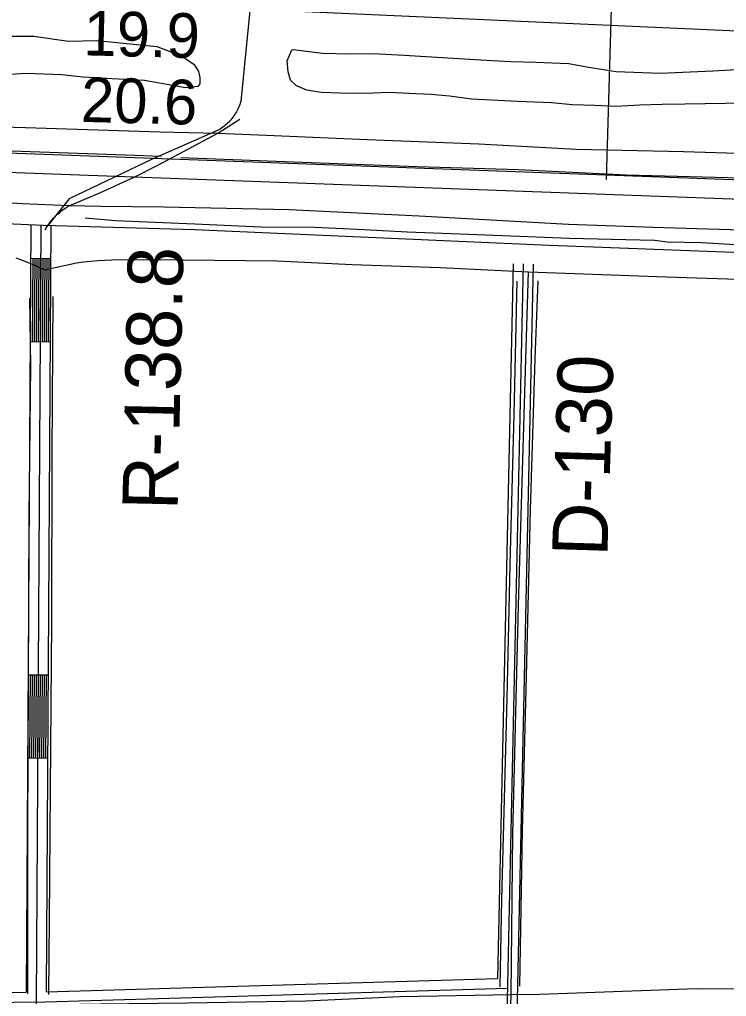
# Model space of a CAD drawing. Extents: x 3508733 to 3546731, y 546897 to 572481.
# Drawn here: x 3521873 to 3522934, y 562019 to 563485 of the extents above; entities that cross this region are included whole.
import ezdxf

# ---------------------------------------------------------------- set-up
doc = ezdxf.new("R2010")
doc.units = 0
for name, color, linetype in [('V-DTCH-CNTR', 7, 'Continuous'), ('V-FLOD-BASE', 7, 'Continuous'), ('V-LEVE-TOET', 7, 'Continuous'), ('V-RIVR-RANG', 7, 'Continuous'), ('V-RIVR-RANG-IDEN', 7, 'Continuous'), ('V-ROAD-CNTR', 7, 'Continuous'), ('V-SITE-VEGE', 7, 'Continuous'), ('V-SURV-LINE', 7, 'Continuous'), ('V-TOPO-MINR', 7, 'Continuous'), ('V-TOPO-SHOR', 7, 'Continuous')]:
    doc.layers.add(name, color=color, linetype=linetype)

msp = doc.modelspace()

# ---------------------------------------------------------------- linework, layer by layer
at = {"layer": 'V-DTCH-CNTR'}
for points in [[(3521911, 563109.2), (3521902.6, 563113.2), (3521894.2, 563116.9), (3521885.6, 563120.4), (3521877, 563123.7), (3521868.3, 563126.7)], [(3521911, 563109.2), (3521959, 563119.7), (3521969.6, 563121.2), (3521980.2, 563122.3), (3521990.8, 563123.3), (3522001.4, 563123.9), (3522012, 563124.4), (3522022.6, 563124.5), (3522119, 563124.2), (3522259.8, 563122.6), (3522372.5, 563117.3), (3522504.4, 563112.5), (3522636.6, 563106), (3522843.1, 563098.7), (3522996.2, 563093.8), (3523197, 563085.4), (3523334.5, 563076.7), (3523363.1, 563075.6)], [(3522583.1, 561070.1), (3522588.7, 561302.7), (3522599, 561635.1), (3522610.7, 562021.5), (3522613.4, 562262.5), (3522621.8, 562606), (3522632.9, 562975.1), (3522636.6, 563106)], [(3521902.6, 562006.1), (3521994.8, 562007.4), (3522125.4, 562009.2), (3522303, 562012.1), (3522444.6, 562018.3), (3522610.7, 562021.5), (3522653.6, 562022.2), (3522888.8, 562030.6), (3523047.4, 562029.8), (3523210.9, 562030.1), (3523307.1, 562030.5)]]:
    msp.add_lwpolyline(points, dxfattribs=at)
at = {"layer": 'V-FLOD-BASE'}
for points in [[(3522115.5, 563277.9), (3522271.4, 563271.7), (3522469.6, 563264.5), (3522621.6, 563259.9), (3522783.1, 563251.6), (3522993.1, 563246.4), (3523205.4, 563237.5), (3523393.2, 563230.2), (3523584.9, 563223.4), (3523621.5, 563221.1), (3523649.8, 563220.6), (3523678, 563221.3), (3523707.9, 563227.6), (3523740.8, 563240.9), (3523777.6, 563261.4), (3523850.2, 563316.2), (3523926.1, 563374.4), (3523949.5, 563393.4), (3523959.1, 563399), (3523966.7, 563402), (3523975.7, 563402.7), (3524001.2, 563400.6), (3524167.5, 563385), (3524316.6, 563371.4)], [(3521803.3, 563289.7), (3522032.1, 563281.7), (3522085.7, 563280)]]:
    msp.add_lwpolyline(points, dxfattribs=at)
at = {"layer": 'V-LEVE-TOET'}
for points in [[(3521712.7, 563328), (3521882.3, 563322.9), (3522083.6, 563316.2), (3522171, 563314.2), (3522255.5, 563310.8), (3522395, 563304.8), (3522562.4, 563298.2), (3522708.4, 563290.5), (3522868.9, 563286.9), (3523031.4, 563281.6)], [(3523005.3, 563167.2), (3522823.8, 563172.7), (3522696.6, 563177), (3522472.5, 563189.5), (3522278, 563199.2), (3522090, 563203.2), (3521995.7, 563204), (3521947.9, 563205.3), (3521877.3, 563208), (3521689.6, 563219.8)]]:
    msp.add_lwpolyline(points, dxfattribs=at)
at = {"layer": 'V-RIVR-RANG'}
msp.add_line((3522753.8, 563244.6), (3522784.9, 564344.2), dxfattribs=at)
at = {"layer": 'V-ROAD-CNTR'}
for p, q in [((3521920.2, 563125.8), (3521890.2, 563126)), ((3521919.4, 563000.8), (3521889.4, 563001)), ((3521916.3, 562500.8), (3521886.3, 562501)), ((3521915.6, 562375.8), (3521885.6, 562376))]:
    msp.add_line(p, q, dxfattribs=at)
for points in [[(3522223, 563539.4), (3522205.2, 563361.8)], [(3522205.2, 563361.8), (3522204.5, 563359.5), (3522203.7, 563357.2), (3522202.9, 563354.9), (3522201.9, 563352.7), (3522200.9, 563350.5), (3522199.9, 563348.4), (3522198.7, 563346.3), (3522197.5, 563344.2), (3522196.3, 563342.2), (3522194.9, 563340.2), (3522193.5, 563338.2), (3522192, 563336.3), (3522190.5, 563334.5), (3522188.9, 563332.7), (3522187.2, 563331), (3522185.5, 563329.3), (3522183.8, 563327.7), (3522181.9, 563326.1), (3522180.1, 563324.6), (3522178.1, 563323.2), (3522176.2, 563321.8), (3522174.2, 563320.5), (3522172.1, 563319.2), (3522171.2, 563318.7)], [(3521911.7, 563169), (3521913.9, 563172.7), (3521916.2, 563176.3), (3521918.8, 563179.8), (3521921.5, 563183.2), (3521924.3, 563186.5), (3521927.3, 563189.6), (3521930.4, 563192.6), (3521933.7, 563195.4), (3521937.1, 563198.1), (3521940.6, 563200.7), (3521944.2, 563203.1), (3521947.9, 563205.3), (3521995, 563225.4), (3522045.5, 563248.3), (3522080.9, 563266.5), (3522112.8, 563283.4), (3522171, 563314.2), (3522203.6, 563335.2)], [(3522171.2, 563318.7), (3522071.5, 563274.7), (3521947.7, 563215.7), (3521915.7, 563175.5)], [(3523486.8, 563119.6), (3523364.6, 563119.4), (3522668.4, 563145.9), (3522135.8, 563169), (3521909.5, 563175.7), (3521163.8, 563208.5), (3520567.9, 563230), (3520131.3, 563241.1), (3519612.9, 563269.3)], [(3521890.5, 563176), (3521883.4, 562025.1)], [(3521905.5, 563175.9), (3521898.3, 562010.5), (3521890.6, 561065.4), (3521884.2, 560139.8)], [(3521920.5, 563175.8), (3521913.4, 562025.4)], [(3521893.2, 563126), (3521892.4, 563001)], [(3521896.2, 563125.9), (3521895.4, 563000.9)], [(3521899.2, 563125.9), (3521898.4, 563000.9)], [(3521902.2, 563125.9), (3521901.4, 563000.9)], [(3521905.2, 563125.9), (3521904.4, 563000.9)], [(3521908.2, 563125.9), (3521907.4, 563000.9)], [(3521911.2, 563125.8), (3521910.4, 563000.8)], [(3521914.2, 563125.8), (3521913.4, 563000.8)], [(3521917.2, 563125.8), (3521916.4, 563000.8)], [(3522628.7, 563118), (3522603.7, 561967.7), (3522555.5, 560140.2)], [(3522613.7, 563118.4), (3522590.4, 562045.5)], [(3522643.7, 563117.7), (3522618.7, 561967.3), (3522595.9, 561103.3)], [(3521889.3, 562501), (3521888.6, 562376)], [(3521892.3, 562501), (3521891.6, 562376)], [(3521895.3, 562500.9), (3521894.6, 562375.9)], [(3521898.3, 562500.9), (3521897.6, 562375.9)], [(3521901.3, 562500.9), (3521900.6, 562375.9)], [(3521904.3, 562500.9), (3521903.6, 562375.9)], [(3521907.3, 562500.9), (3521906.6, 562375.9)], [(3521910.3, 562500.8), (3521909.6, 562375.8)], [(3521913.3, 562500.8), (3521912.6, 562375.8)], [(3521913.4, 562025.4), (3522590.4, 562045.5)], [(3519383.9, 561962.3), (3519385.1, 561962.4), (3520094.7, 561974.8), (3521291.5, 562004.2), (3521912.4, 562010.4), (3522605.1, 562030.9)], [(3520113.2, 561990.3), (3521291.2, 562019.2), (3521883.4, 562025.1)]]:
    msp.add_lwpolyline(points, dxfattribs=at)
at = {"layer": 'V-SITE-VEGE'}
for points in [[(3521854.5, 563459.7), (3521895.1, 563459.7), (3521946.7, 563452.6), (3521989.3, 563453.3), (3522079.2, 563444.2), (3522101.7, 563436.1), (3522122.4, 563426.6), (3522135.4, 563417.6), (3522141.8, 563406.7), (3522143.7, 563397.7), (3522143.7, 563388.5), (3522140.6, 563384.4), (3522122.5, 563382.4), (3522060.7, 563393.5), (3522012.1, 563396.1), (3521968.3, 563398.5), (3521937.1, 563402), (3521882.7, 563404), (3521812.6, 563399.3)], [(3522962.2, 563359.3), (3522871.3, 563358), (3522837.2, 563357.2), (3522803.5, 563356.2), (3522767.6, 563354.5), (3522735.9, 563356), (3522702.8, 563356.8), (3522671, 563359.9), (3522620.8, 563361.9), (3522551.4, 563365.4), (3522518.4, 563369.9), (3522490.8, 563372.2), (3522467.6, 563373.5), (3522427.8, 563375.5), (3522404.1, 563374.6), (3522377.7, 563373.7), (3522354.2, 563374.6), (3522325.8, 563375.3), (3522304.4, 563379.1), (3522288.7, 563385.4), (3522279.7, 563393.8), (3522276.1, 563406.2), (3522274.9, 563423), (3522281.6, 563439.5), (3522284, 563439.9), (3522327.9, 563434.2), (3522367.5, 563433.2), (3522403.2, 563433.8), (3522450.3, 563431.2), (3522573, 563424.1), (3522610.2, 563421.7), (3522647.7, 563420.7), (3522697.2, 563418.9), (3522726.7, 563413.5), (3522768, 563406.7), (3522834.2, 563404.2), (3522913.3, 563407.8), (3523029.9, 563414.3)]]:
    msp.add_lwpolyline(points, dxfattribs=at)
at = {"layer": 'V-SURV-LINE'}
for points in [[(3520197.4, 563346), (3523636, 563219.5)], [(3523634.8, 563189.5), (3520196.3, 563316.1)]]:
    msp.add_lwpolyline(points, dxfattribs=at)
at = {"layer": 'V-TOPO-MINR'}
msp.add_lwpolyline([(3521684.4, 563528.3), (3522034.1, 563509.3), (3522061.8, 563507.8), (3522089.5, 563506.4), (3522117.2, 563505), (3522144.9, 563503.8), (3523273.7, 563453.2), (3523283.5, 563452.7), (3523293.3, 563452.3), (3523303.2, 563451.9), (3523313, 563451.5), (3523322.8, 563451), (3523332.7, 563450.6), (3523342.5, 563450.1), (3523352.3, 563449.7), (3523596.4, 563437.8), (3523622.2, 563436.5)], dxfattribs=at)
at = {"layer": 'V-TOPO-SHOR'}
for points in [[(3521971.8, 563187.2), (3522017.1, 563183.1), (3522136.3, 563178.4), (3522235.3, 563173.9), (3522316.2, 563173), (3522390.3, 563169.8), (3522454.6, 563166.3), (3522546.5, 563162.5), (3522635.8, 563159), (3522698.3, 563156.5), (3522761.1, 563155.4), (3522825.6, 563153.7), (3522844.8, 563151.3), (3522895.6, 563150.4), (3522956, 563146.7)], [(3522619.2, 563092.4), (3522614.6, 562892.3), (3522608.5, 562666.8), (3522604.2, 562465.9), (3522596, 562164.7), (3522593.7, 562033.1)], [(3522623.6, 562034.1), (3522627.6, 562267.3), (3522633.8, 562499.4), (3522639.9, 562748.8), (3522646.8, 562975.6), (3522651.3, 563092.8)], [(3521886.1, 562022.3), (3521885.8, 562270.2), (3521886.7, 562486.1), (3521888.1, 562739.7), (3521890.5, 562964.7), (3521888.9, 563066.8)], [(3521923.2, 563069.3), (3521922, 562832.1), (3521921.5, 562580.9), (3521919.8, 562393.1), (3521918, 562133.5), (3521916.7, 562021.7)]]:
    msp.add_lwpolyline(points, dxfattribs=at)

# ---------------------------------------------------------------- texts
at = {"layer": 'V-RIVR-RANG'}
for s, p in [('19.9', (3521968.7, 563431.2)), ('20.6', (3521964.9, 563331.3))]:
    msp.add_text(s, height=67, rotation=358.5783, dxfattribs=at).set_placement(p)
at = {"layer": 'V-RIVR-RANG-IDEN'}
for s, rotation, p in [('R-138.8', 88.7245, (3522110.5, 562748)), ('D-130', 88.2423, (3522754.9, 562678.4))]:
    msp.add_text(s, height=83, rotation=rotation, dxfattribs=at).set_placement(p)

doc.saveas('drawing.dxf')
